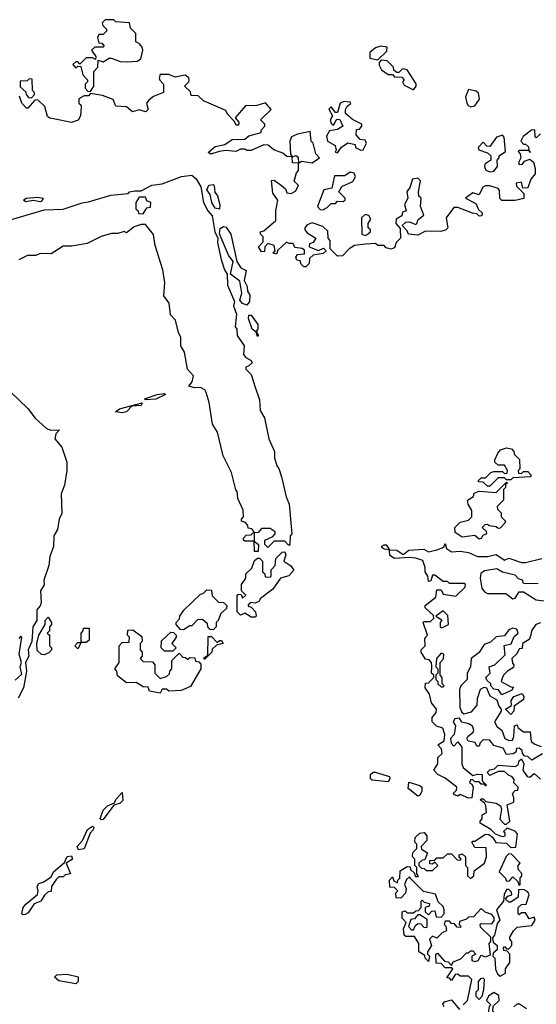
# Model space of a CAD drawing. Extents: x 2029826 to 2248070, y 228728 to 402406.
# Tile 274 of 368: x 2178870 to 2181316, y 243427 to 248090. Entities that reach past the tile are written whole.
import ezdxf

# ---------------------------------------------------------------- set-up
doc = ezdxf.new("R2010")
doc.units = 0

msp = doc.modelspace()

# ---------------------------------------------------------------- linework, layer by layer
at = {"layer": '0CON10XD'}
for points in [[(2179205, 247750), (2179220, 247775), (2179220, 247845), (2179240, 247865), (2179241.7, 247898.3), (2179265, 247890), (2179293, 247907), (2179305, 247907.5), (2179345, 247892.5), (2179375, 247890), (2179426.4, 247893.6), (2179442.5, 247905), (2179452.5, 247945), (2179449.3, 247959.3), (2179436.4, 247976.4), (2179420, 247985), (2179420, 248025), (2179395, 248050), (2179390, 248075), (2179325, 248080), (2179315, 248090), (2179275, 248090), (2179260, 248075), (2179263, 248063), (2179280, 248045), (2179280, 248035), (2179265, 248020), (2179245, 248020), (2179237.5, 248005), (2179245, 247980), (2179258.3, 247978.3), (2179270, 247965), (2179265, 247960), (2179225, 247960), (2179210, 247945), (2179230, 247915), (2179228.3, 247901.7), (2179215, 247910), (2179185, 247910), (2179155, 247880), (2179145, 247890), (2179135, 247890), (2179121.7, 247878.3), (2179135, 247860), (2179145, 247870), (2179158.3, 247868.3), (2179168.3, 247828.3), (2179190, 247805), (2179190, 247795), (2179180, 247785), (2179180, 247765), (2179191.7, 247751.7), (2179205, 247750)], [(2180565, 247900), (2180608.3, 247941.7), (2180610, 247960), (2180580, 247965), (2180555, 247956.7), (2180527.5, 247935), (2180527, 247907), (2180565, 247900)], [(2180735, 247757.5), (2180747.5, 247775), (2180747, 247787), (2180705, 247852.5), (2180683, 247857), (2180665, 247840), (2180655, 247840), (2180641.7, 247851.7), (2180640, 247865), (2180610, 247895), (2180581.7, 247898.3), (2180572.5, 247887.5), (2180572.5, 247875), (2180582.3, 247852.3), (2180615, 247830), (2180635, 247830), (2180645, 247820), (2180678.3, 247818.3), (2180690, 247805), (2180682.5, 247795), (2180690.7, 247780.7), (2180735, 247757.5)], [(2180767.5, 247205), (2180770, 247245), (2180760, 247255), (2180757.5, 247275), (2180767, 247327), (2180755, 247340), (2180730, 247335), (2180717.5, 247295), (2180702.5, 247275), (2180707.5, 247245), (2180692.5, 247215), (2180700, 247185), (2180681.7, 247178.3), (2180678.3, 247161.7), (2180652.5, 247145), (2180650, 247125), (2180671.7, 247101.7), (2180672.5, 247055), (2180652.5, 247035), (2180645, 247010), (2180627, 247003), (2180605, 247010), (2180595, 247020), (2180565, 247020), (2180555, 247030), (2180507, 247027), (2180455, 247020), (2180430, 247005), (2180398.3, 246971.7), (2180375, 246970), (2180340, 247005), (2180340, 247045), (2180330, 247055), (2180328.3, 247088.3), (2180305, 247110), (2180255, 247127.5), (2180231.2, 247118.8), (2180220, 247105), (2180220, 247095), (2180230.7, 247080.7), (2180272.5, 247055), (2180260, 247035), (2180241.7, 247028.3), (2180240, 247015), (2180285, 246997.5), (2180307.5, 247007.5), (2180320, 246995), (2180307, 246983), (2180260, 246975), (2180241.7, 246958.3), (2180240, 246935), (2180225, 246920), (2180215, 246920), (2180201.7, 246931.7), (2180198.3, 246948.3), (2180181.7, 246951.7), (2180177.5, 246965), (2180185, 246977.5), (2180218.3, 246981.7), (2180218.3, 246998.3), (2180207, 247007), (2180171.7, 247011.7), (2180165, 247030), (2180145, 247030), (2180133, 247037), (2180091.7, 246998.3), (2180085, 246980), (2180070, 246985), (2180080, 246995), (2180075, 247020), (2180045, 247030), (2180030, 247015), (2180028.3, 246991.7), (2180015, 246990), (2180000, 247015), (2180021.7, 247038.3), (2180021.7, 247061.7), (2180010, 247075), (2180010, 247085), (2180025, 247090), (2180081.7, 247138.3), (2180082.5, 247185), (2180092.5, 247235), (2180068.3, 247268.3), (2180061.7, 247328.3), (2180075, 247330), (2180110, 247305), (2180128.3, 247288.3), (2180135, 247270), (2180155, 247267.5), (2180175, 247277.5), (2180190, 247305), (2180170, 247325), (2180180, 247365), (2180190, 247375), (2180190, 247410), (2180161.7, 247411.7), (2180160, 247440), (2180135, 247442.5), (2180115, 247457.5), (2180073, 247473), (2180046.2, 247496.2), (2180025, 247496.7), (2179965, 247470), (2179945, 247470), (2179935, 247476.2), (2179915, 247476.2), (2179893.6, 247466.4), (2179845, 247470), (2179813.6, 247466.4), (2179775, 247452.5), (2179761.7, 247461.7), (2179795, 247490), (2179841.7, 247498.3), (2179875, 247522.5), (2179935, 247524), (2179955, 247540), (2180012.5, 247555), (2180013, 247567), (2180030, 247585), (2180030, 247595), (2180010, 247615), (2180060, 247665), (2180033, 247697), (2179993, 247683), (2179938.3, 247681.7), (2179890, 247625), (2179907.5, 247605), (2179905, 247590), (2179895, 247590), (2179887.5, 247607.5), (2179853.3, 247643.3), (2179845, 247660), (2179740, 247705), (2179715, 247730), (2179681.7, 247731.7), (2179678.3, 247748.3), (2179650, 247775), (2179670, 247795), (2179672.5, 247805), (2179670, 247815), (2179653, 247827), (2179605, 247817.5), (2179575, 247830), (2179535, 247830), (2179530, 247815), (2179533, 247803), (2179550, 247785), (2179550, 247745), (2179503, 247727), (2179480.7, 247709.3), (2179470, 247695), (2179477.5, 247665), (2179467, 247653), (2179435, 247662.5), (2179403, 247653), (2179375, 247677.5), (2179325, 247680), (2179311.7, 247711.7), (2179261.7, 247731.7), (2179205, 247740), (2179195, 247730), (2179175, 247730), (2179150, 247715), (2179150, 247695), (2179160, 247685), (2179160, 247675), (2179157.5, 247635), (2179146.1, 247613.9), (2179115, 247602.5), (2179038.3, 247618.3), (2179013, 247623), (2179001.7, 247631.7), (2178988.3, 247678.3), (2178955, 247710), (2178941.7, 247708.3), (2178908.3, 247671.7), (2178901.7, 247671.7), (2178880, 247695), (2178868.3, 247728.3)], [(2178925, 247720), (2178940, 247735), (2178940, 247745), (2178930, 247755), (2178928.3, 247808.3), (2178915, 247810), (2178905, 247800), (2178871.7, 247798.3), (2178871.7, 247771.7), (2178898.3, 247748.3), (2178900, 247735), (2178911.7, 247721.7), (2178925, 247720)], [(2181005, 247677.5), (2181025, 247682.5), (2181046.4, 247713.6), (2181041.7, 247741.7), (2181031.7, 247751.7), (2180995, 247760), (2180980, 247725), (2180987.5, 247695), (2180993.3, 247683.3), (2181005, 247677.5)], [(2180375, 247460), (2180393.6, 247486.4), (2180423, 247507), (2180458.3, 247498.3), (2180460, 247485), (2180485, 247472.5), (2180496.4, 247473.6), (2180512.5, 247505), (2180505, 247520), (2180482.5, 247522.5), (2180462.5, 247545), (2180465, 247570), (2180478.3, 247571.7), (2180490, 247585), (2180490, 247595), (2180445, 247617.5), (2180412.5, 247645), (2180412.5, 247665), (2180420, 247680), (2180437, 247693), (2180435, 247700), (2180405, 247702.5), (2180387.5, 247695), (2180375, 247650), (2180365, 247650), (2180345, 247677.5), (2180333.9, 247666.1), (2180350, 247635), (2180340, 247615), (2180345, 247600), (2180355, 247590), (2180371.7, 247618.3), (2180385, 247617.5), (2180400, 247585), (2180375, 247570), (2180336, 247564), (2180321.7, 247538.3), (2180327.5, 247515), (2180363.6, 247493.6), (2180367.5, 247472.5), (2180363.3, 247463.3), (2180375, 247460)], [(2181335, 247550), (2181315, 247530), (2181310, 247535), (2181308.3, 247568.3), (2181293, 247567), (2181253.6, 247536.4), (2181242.5, 247515), (2181255, 247500), (2181265, 247500), (2181278.3, 247488.3), (2181280, 247470), (2181288.3, 247461.7), (2181280, 247470), (2181235, 247470), (2181230, 247465), (2181240, 247455), (2181242.5, 247435), (2181233, 247417), (2181233.6, 247403.6), (2181250, 247405), (2181260, 247420), (2181285, 247430), (2181302.5, 247415), (2181311.2, 247385), (2181310, 247360), (2181290, 247335), (2181276.4, 247293.6), (2181251.7, 247291.7), (2181245, 247320), (2181220, 247315), (2181221.7, 247301.7), (2181257, 247267), (2181256.2, 247243.8), (2181215, 247233.3), (2181153, 247233), (2181143, 247243), (2181141.7, 247281.7), (2181135, 247290), (2181095, 247302.5), (2181075, 247302.5), (2181063.3, 247296.7), (2181045, 247260), (2181015, 247270), (2180980, 247245), (2181030, 247220), (2181041.7, 247191.7), (2181060, 247175), (2181058.3, 247161.7), (2181045, 247160), (2181035, 247170), (2181013, 247173), (2180945, 247200), (2180925, 247200), (2180888.3, 247151.7), (2180897.5, 247105), (2180886.1, 247093.9), (2180863.6, 247086.4), (2180791.7, 247088.3), (2180755, 247070), (2180710, 247075), (2180705, 247090), (2180680, 247115), (2180698.3, 247131.7), (2180715, 247132.5), (2180745, 247120), (2180750, 247125), (2180757, 247143), (2180782.5, 247165), (2180767.5, 247205)], [(2180190, 247410), (2180205, 247420), (2180255, 247412.5), (2180290, 247435), (2180271.2, 247455), (2180260, 247505), (2180250, 247515), (2180245, 247560), (2180185, 247547.5), (2180156.2, 247535), (2180148, 247515), (2180152.5, 247452.5), (2180160, 247440), (2180176.7, 247446.7), (2180188.3, 247438.3), (2180190, 247410)], [(2181095, 247370), (2181115, 247373.3), (2181132.5, 247395), (2181130, 247425), (2181140, 247435), (2181140, 247445), (2181170, 247465), (2181163, 247533), (2181155, 247542.5), (2181127, 247533), (2181095, 247490), (2181081.7, 247491.7), (2181065, 247510), (2181040, 247485), (2181043, 247473), (2181085, 247460), (2181100, 247445), (2181100, 247425), (2181072.5, 247405), (2181070, 247395), (2181077, 247377), (2181095, 247370)], [(2178815, 247138.8), (2178985, 247188.8), (2179075, 247192.5), (2179165, 247223.3), (2179195, 247226.7), (2179300.7, 247259.3), (2179382.5, 247267.5), (2179390, 247275), (2179415, 247280), (2179445, 247280), (2179495, 247306.2), (2179545, 247313.3), (2179635, 247346.7), (2179685, 247353.8), (2179705, 247336.7), (2179727.7, 247297.7), (2179740, 247225), (2179760, 247185), (2179781.7, 247161.7), (2179793.8, 247085), (2179807.5, 247055), (2179806.7, 247035), (2179823.8, 246955), (2179838.8, 246905), (2179852.5, 246885), (2179852.9, 246832.9), (2179886.7, 246755), (2179882.5, 246735), (2179896.2, 246695), (2179890, 246635), (2179897.5, 246625), (2179900, 246595), (2179932.5, 246545), (2179930, 246505), (2179940.7, 246490.7), (2179965, 246476.7), (2179970, 246465), (2179955, 246450), (2179940, 246445), (2179940, 246435), (2179965, 246410), (2179985, 246350), (2180005, 246290), (2180008.8, 246238.8), (2180028.8, 246205), (2180050, 246105), (2180076.7, 246045), (2180076.7, 246015), (2180086.7, 245976.7), (2180096.7, 245965), (2180110, 245925), (2180130.7, 245830.7), (2180145.8, 245795), (2180157.5, 245655), (2180150, 245645), (2180148.3, 245601.7), (2180141.7, 245601.7), (2180125, 245620), (2180075, 245620), (2180045, 245590), (2180030, 245605), (2180030, 245625), (2180068.3, 245641.7), (2180080, 245655), (2180080, 245665), (2180055, 245680), (2180015, 245680), (2179998.3, 245661.7), (2179980, 245660), (2179980, 245620), (2180000, 245605), (2179998.3, 245571.7), (2179981.7, 245571.7), (2179980, 245620), (2179935, 245620), (2179930, 245625), (2179930, 245635), (2179941.7, 245648.3), (2179965, 245650), (2179980, 245665), (2179968.3, 245678.3), (2179951.7, 245681.7), (2179950, 245695), (2179938.3, 245708.3), (2179920, 245715), (2179920, 245725), (2179930, 245735), (2179927, 245767), (2179903, 245823), (2179900, 245855), (2179893, 245863), (2179872.5, 245945), (2179832.5, 246025), (2179807, 246137), (2179782.5, 246175), (2179766.4, 246276.4), (2179752.5, 246325), (2179746.4, 246336.4), (2179725, 246347.5), (2179697, 246347), (2179670, 246355), (2179686.7, 246375), (2179693, 246403), (2179663.8, 246435), (2179650, 246515), (2179633.3, 246545), (2179633.3, 246585), (2179621.7, 246608.3), (2179607, 246667), (2179583, 246693), (2179577, 246747), (2179552.5, 246782.5), (2179557.5, 246845), (2179547.5, 246905), (2179510.7, 247020.7), (2179502.5, 247072.5), (2179465, 247120), (2179445, 247120), (2179411.7, 247108.3), (2179375, 247080), (2179365, 247087.5), (2179335, 247077.5), (2179305, 247077.5), (2179255, 247062.5), (2179189.3, 247030.7), (2179115, 247017.5), (2179075, 247017.5), (2179019.3, 246980.7), (2178967, 246983), (2178946.1, 246973.9), (2178907, 246973), (2178865, 246953.3)], [(2180305, 247190), (2180325, 247200), (2180345, 247220), (2180365, 247220), (2180375, 247230), (2180401.7, 247228.3), (2180410, 247235), (2180410, 247245), (2180380, 247275), (2180395, 247300), (2180446.4, 247323.6), (2180460, 247345), (2180453.3, 247363.3), (2180435, 247367.5), (2180409.3, 247350.7), (2180360, 247350), (2180347.5, 247292.5), (2180310, 247285), (2180280, 247205), (2180291.7, 247191.7), (2180305, 247190)], [(2179815, 247192.5), (2179795, 247197.5), (2179778.8, 247225), (2179771.7, 247261.7), (2179756, 247285), (2179765, 247306.7), (2179785, 247310), (2179790, 247305), (2179793.8, 247273.8), (2179805.9, 247255.9), (2179816.7, 247213.3), (2179815, 247192.5)], [(2178965, 247226.7), (2178935, 247233.8), (2178897, 247227), (2178887.5, 247235), (2178900, 247245), (2178955, 247250), (2178980, 247245), (2178975, 247231.2), (2178965, 247226.7)], [(2179455, 247170), (2179471.7, 247198.3), (2179488.3, 247201.7), (2179490, 247225), (2179471.7, 247231.7), (2179465, 247250), (2179435, 247250), (2179420, 247225), (2179420, 247195), (2179430, 247185), (2179431.7, 247171.7), (2179455, 247170)], [(2180505, 247067.5), (2180515, 247072.5), (2180530, 247085), (2180530, 247095), (2180520, 247105), (2180520, 247125), (2180532.5, 247145), (2180523, 247163), (2180505, 247167.5), (2180488.3, 247151.7), (2180490, 247075), (2180505, 247067.5)], [(2179945, 246737.5), (2179925, 246746), (2179912.3, 246762.3), (2179922, 246795), (2179911.2, 246851.2), (2179867.5, 246885), (2179880, 246945), (2179858, 246975), (2179816.4, 247076.4), (2179819.3, 247100.7), (2179835, 247110), (2179848, 247108), (2179870, 247075), (2179897.5, 246945), (2179917.5, 246915), (2179941.7, 246901.7), (2179932.5, 246855), (2179947, 246827), (2179947.5, 246805), (2179960, 246785), (2179957.5, 246755), (2179945, 246737.5)], [(2179995, 246590), (2179990, 246610), (2179970, 246625), (2179953.3, 246675), (2179955, 246690), (2179965, 246690), (2179997, 246647), (2179997.5, 246625), (2179990, 246615), (2180000, 246595), (2179995, 246590)], [(2178785, 246367.5), (2178908.3, 246248.3), (2178942.3, 246202.3), (2178995, 246156.2), (2179015, 246146.7), (2179058.3, 246148.3), (2179041.2, 246128.8), (2179036.2, 246105), (2179069.2, 246065), (2179093.3, 245995), (2179093.1, 245955), (2179081.4, 245885), (2179066, 245845), (2179068.7, 245751.3), (2179056.2, 245725), (2179048, 245675), (2179031.2, 245645), (2179030, 245595), (2179011.7, 245548.3), (2179007.1, 245505), (2178984, 245435), (2178986.2, 245413.8), (2178968.8, 245385), (2178970.7, 245329.3), (2178966.7, 245313.3), (2178950, 245295), (2178950, 245245), (2178931.2, 245215), (2178927.5, 245145), (2178910, 245105), (2178913.3, 245075), (2178896.7, 245045), (2178901.2, 245005), (2178888, 244925), (2178863, 244877)], [(2179465, 246290), (2179460, 246295), (2179520, 246315), (2179555, 246320), (2179560, 246315), (2179515, 246293.3), (2179465, 246290)], [(2179355, 246227.5), (2179323.3, 246233.3), (2179342.3, 246247.7), (2179450, 246275), (2179445, 246263.3), (2179400, 246260), (2179375, 246232.5), (2179355, 246227.5)], [(2181095, 245880), (2181085, 245880), (2181065, 245900), (2181041.7, 245901.7), (2181041.7, 245908.3), (2181055, 245920), (2181075, 245920), (2181100, 245945), (2181115, 245950), (2181155, 245950), (2181165, 245940), (2181178.3, 245941.7), (2181180, 245955), (2181165, 245980), (2181135, 245980), (2181120, 245995), (2181120, 246005), (2181133, 246037), (2181147, 246053), (2181175, 246062.5), (2181198.3, 246058.3), (2181210, 246045), (2181211.7, 246031.7), (2181237, 246007), (2181237.5, 245962.5), (2181230, 245955), (2181231.7, 245941.7), (2181245, 245940), (2181255, 245950), (2181275, 245950), (2181290, 245935), (2181290, 245925), (2181205, 245920), (2181195, 245910), (2181175, 245910), (2181165, 245920), (2181135, 245920), (2181095, 245880)], [(2181045, 245630), (2181025, 245647.5), (2180965, 245640), (2180931.7, 245661.7), (2180930, 245685), (2180955, 245710), (2180995, 245720), (2181010, 245735), (2181010, 245765), (2180992.5, 245795), (2180990, 245815), (2181018.3, 245831.7), (2181021.7, 245848.3), (2181045, 245857.5), (2181125, 245850), (2181175, 245900), (2181180, 245895), (2181170, 245890), (2181170, 245875), (2181160, 245865), (2181160, 245815), (2181130, 245785), (2181131.7, 245771.7), (2181150, 245755), (2181150, 245735), (2181170, 245715), (2181167.5, 245705), (2181145, 245682.5), (2181135, 245680), (2181125, 245687.5), (2181092.5, 245692.5), (2181085, 245700), (2181071.7, 245698.3), (2181060, 245685), (2181078.3, 245668.3), (2181080, 245655), (2181063.3, 245646.7), (2181055, 245632.5), (2181045, 245630)], [(2181345, 244612.5), (2181295, 244582.5), (2181275, 244600), (2181261.7, 244601.7), (2181250, 244615), (2181248.3, 244628.3), (2181235, 244640), (2181221.7, 244638.3), (2181218.3, 244621.7), (2181207, 244613), (2181175, 244610), (2181159.3, 244639.3), (2181115, 244653.3), (2181095, 244677.5), (2181065, 244680), (2181050, 244665), (2181045, 244650), (2181035, 244650), (2181026.7, 244666.7), (2180993.8, 244673.8), (2180987.5, 244685), (2180991.2, 244695), (2181016.7, 244715), (2181020, 244725), (2181014.1, 244744.1), (2180995.9, 244755.9), (2180963.8, 244763.8), (2180951.7, 244781.7), (2180930.7, 244779.3), (2180922.5, 244765), (2180932.5, 244745), (2180927.5, 244705), (2180910, 244685), (2180913, 244663), (2180925, 244650), (2180945, 244670), (2180962.5, 244645), (2180963.3, 244565), (2180968.8, 244548.8), (2181015, 244510), (2181037, 244517), (2181060, 244515), (2181060, 244485), (2181080, 244465), (2181075, 244460), (2181070, 244470), (2181055, 244470), (2181045, 244480), (2181025, 244480), (2181015, 244490), (2181005, 244490), (2181000, 244475), (2181010, 244470), (2181017.5, 244455), (2181010, 244405), (2180995, 244403.3), (2180955, 244420), (2180945, 244413.3), (2180925, 244420), (2180923, 244427), (2180938.3, 244441.7), (2180940, 244455), (2180885, 244497.5), (2180850, 244515), (2180830, 244535), (2180850, 244565), (2180850, 244595), (2180870, 244615), (2180867, 244637), (2180850, 244655), (2180880, 244675), (2180883.3, 244705), (2180872.5, 244735), (2180843.9, 244743.9), (2180823.3, 244765), (2180822.5, 244785), (2180841.7, 244808.3), (2180842.5, 244825), (2180820, 244855), (2180810, 244895), (2180790, 244925), (2180791.7, 244948.3), (2180805, 244950), (2180830, 244975), (2180830, 244985), (2180820, 244995), (2180821.7, 245028.3), (2180820, 245045), (2180808.3, 245058.3), (2180791.7, 245061.7), (2180770, 245095), (2180770, 245105), (2180790, 245125), (2180788.3, 245161.7), (2180800, 245175), (2180780, 245235), (2180785, 245240), (2180815, 245240), (2180830, 245255), (2180828.3, 245268.3), (2180790, 245305), (2180790, 245315), (2180840, 245355), (2180845, 245390), (2180865, 245390), (2180875, 245370), (2180935, 245360), (2180978.3, 245401.7), (2180980, 245415), (2180975, 245420), (2180905, 245420), (2180895, 245430), (2180875, 245430), (2180835, 245460), (2180825, 245460), (2180817, 245433), (2180805, 245430), (2180802.5, 245455), (2180790, 245475), (2180790, 245495), (2180778.3, 245528.3), (2180745, 245540), (2180715, 245542.5), (2180645, 245537.5), (2180621.7, 245551.7), (2180620, 245580), (2180595, 245582.5), (2180585, 245590), (2180583.6, 245596.4), (2180595, 245602.5), (2180605, 245602.5), (2180620, 245580), (2180655, 245577.5), (2180685, 245557.5), (2180712.5, 245577.5), (2180783, 245583), (2180805, 245570), (2180845, 245580), (2180878.3, 245591.7), (2180885, 245610), (2180890, 245585), (2180915, 245570), (2180955, 245573.3), (2180995, 245566.7), (2181037, 245547), (2181085, 245547.5), (2181125, 245557.5), (2181165, 245530), (2181185, 245540), (2181245, 245520), (2181265, 245520), (2181341.7, 245538.3)], [(2179985, 245260), (2179965, 245260), (2179935, 245280), (2179915, 245270), (2179900, 245285), (2179900, 245365), (2179905, 245370), (2179918.3, 245368.3), (2179925, 245350), (2179940, 245365), (2179920, 245385), (2179920, 245415), (2179940, 245445), (2179940, 245465), (2179968.3, 245491.7), (2179981.7, 245528.3), (2179995, 245540), (2180005, 245540), (2180020, 245525), (2180020, 245475), (2180030, 245465), (2180031.7, 245451.7), (2180055, 245450), (2180060, 245455), (2180060, 245485), (2180080, 245505), (2180081.7, 245538.3), (2180111.7, 245568.3), (2180125, 245570), (2180130, 245555), (2180120, 245525), (2180153.9, 245503.9), (2180167, 245483), (2180143.6, 245456.4), (2180104.4, 245445.6), (2180067.7, 245392.3), (2180010.5, 245349.5), (2180002.5, 245335), (2179985, 245326.7), (2179965, 245330), (2179951.7, 245318.3), (2179951.7, 245311.7), (2179965, 245307.5), (2179986.2, 245285), (2179990, 245265), (2179985, 245260)], [(2181325, 245417.5), (2181255, 245420), (2181250, 245435), (2181231.7, 245441.7), (2181215, 245460), (2181155, 245473.3), (2181129.3, 245489.3), (2181070.7, 245479.3), (2181053, 245467), (2181050, 245445), (2181058.3, 245398.3), (2181070.7, 245380.7), (2181085, 245372.5), (2181171.7, 245371.7), (2181205, 245347.5), (2181215, 245350), (2181235, 245380), (2181255, 245380), (2181315, 245342.5), (2181365, 245336.7)], [(2179785, 245200), (2179771.7, 245201.7), (2179760, 245215), (2179758.3, 245228.3), (2179735, 245250), (2179711.7, 245248.3), (2179685, 245220), (2179675, 245220), (2179645, 245200), (2179631.7, 245201.7), (2179610, 245225), (2179610, 245235), (2179627, 245253), (2179627.5, 245265), (2179647, 245293), (2179725, 245370), (2179738.3, 245371.7), (2179755, 245390), (2179778.3, 245388.3), (2179781.7, 245361.7), (2179811.7, 245331.7), (2179835, 245330), (2179850, 245315), (2179848.3, 245301.7), (2179821.7, 245278.3), (2179810, 245245), (2179800, 245235), (2179800, 245215), (2179785, 245200)], [(2180865, 245210), (2180875, 245212.5), (2180900, 245225), (2180897.5, 245267.5), (2180875, 245290), (2180840, 245265), (2180868.3, 245248.3), (2180860, 245235), (2180860, 245215), (2180865, 245210)], [(2178985, 245082.5), (2178973, 245083), (2178953, 245103), (2178950, 245135), (2178960, 245175), (2178990, 245225), (2178990, 245245), (2179005, 245260), (2179020, 245235), (2179020, 245225), (2179010, 245215), (2179010, 245195), (2179000, 245185), (2179010, 245175), (2179010, 245125), (2179020, 245115), (2179020, 245105), (2179008.3, 245091.7), (2178985, 245082.5)], [(2179145, 245110), (2179130, 245125), (2179145, 245140), (2179160, 245140), (2179160, 245185), (2179170, 245195), (2179171.7, 245208.3), (2179198.3, 245208.3), (2179198.3, 245151.7), (2179185, 245140), (2179160, 245140), (2179145, 245110)], [(2179535, 244900), (2179485, 244910), (2179478.3, 244928.3), (2179455, 244930), (2179421.7, 244951.7), (2179375, 244950), (2179333, 244983), (2179330, 245005), (2179320, 245015), (2179340, 245045), (2179340, 245125), (2179355, 245140), (2179388.3, 245141.7), (2179390, 245165), (2179380, 245175), (2179381.7, 245198.3), (2179405, 245200), (2179448.3, 245168.3), (2179450, 245145), (2179440, 245135), (2179440, 245105), (2179450, 245095), (2179450, 245075), (2179440, 245065), (2179455, 245050), (2179498.3, 245048.3), (2179510, 245035), (2179510, 244995), (2179535, 244970), (2179565, 244980), (2179578.3, 244991.7), (2179580, 245005), (2179590, 245015), (2179590, 245055), (2179625, 245090), (2179641.7, 245071.7), (2179655, 245070), (2179665, 245060), (2179675, 245070), (2179698.3, 245068.3), (2179701.7, 245051.7), (2179718.3, 245048.3), (2179727.5, 245037.5), (2179726.7, 245015), (2179678.3, 244931.7), (2179633.6, 244913.6), (2179575, 244910), (2179565, 244920), (2179545, 244920), (2179535, 244900)], [(2179595, 245100), (2179555, 245100), (2179540, 245115), (2179541.7, 245148.3), (2179585, 245190), (2179598.3, 245188.3), (2179610, 245175), (2179610, 245165), (2179590, 245135), (2179610, 245115), (2179595, 245100)], [(2181335, 245233.3), (2181313.6, 245226.4), (2181292.5, 245195), (2181290, 245175), (2181282.5, 245155), (2181250, 245135), (2181248.3, 245111.7), (2181235, 245110), (2181223, 245087), (2181200, 245065), (2181203, 245043), (2181210, 245035), (2181208.3, 245021.7), (2181180, 245005), (2181160, 244985), (2181153, 244967), (2181150, 244955), (2181195, 244930), (2181208.3, 244928.3), (2181200, 244915), (2181153.3, 244893.3), (2181136.4, 244916.4), (2181115, 244920), (2181100, 244935), (2181100, 244945), (2181081.7, 244961.7), (2181077.5, 244975), (2181097.5, 244995), (2181092.5, 245025), (2181120, 245035), (2181168.8, 245081.2), (2181163.9, 245126.1), (2181196.2, 245133.8), (2181211.7, 245168.3), (2181230, 245185), (2181223, 245203), (2181205, 245208.8), (2181185, 245200), (2181165, 245172.5), (2181125, 245167.5), (2181098.8, 245141.2), (2181069.5, 245130.5), (2181045, 245093.3), (2181006.7, 245065), (2181004, 245025), (2180988, 244995), (2180988, 244965), (2180958.8, 244935), (2180951.7, 244918.3), (2180953.6, 244833.6), (2180961.7, 244811.7), (2180972.5, 244802.5), (2181008.3, 244811.7), (2181036.4, 244843.6), (2181037.5, 244875), (2181051.2, 244918.8), (2181069.3, 244929.3), (2181080, 244925), (2181095, 244887.5), (2181128.8, 244868.8), (2181138.3, 244838.3), (2181150, 244825), (2181150, 244815), (2181117.5, 244765), (2181130.7, 244740.7), (2181152.5, 244725), (2181166.1, 244686.1), (2181185, 244676.7), (2181202.5, 244677.5), (2181210, 244695), (2181212.5, 244745), (2181225, 244750), (2181228.3, 244738.3), (2181255, 244717.5), (2181286.7, 244716.7), (2181291.7, 244671.7), (2181308.3, 244658.3), (2181338.3, 244648.3)], [(2178848.3, 244961.7), (2178879.3, 244990.7), (2178872.5, 245025), (2178877.5, 245045), (2178866.7, 245085), (2178880, 245165), (2178875, 245170), (2178865, 245160)], [(2179745, 245060), (2179741.7, 245068.3), (2179760, 245080), (2179761.7, 245168.3), (2179778.3, 245168.3), (2179805, 245140), (2179815, 245150), (2179825, 245150), (2179832.5, 245135), (2179801.7, 245128.3), (2179781.7, 245108.3), (2179780, 245095), (2179745, 245060)], [(2180875, 244930), (2180880, 244935), (2180870, 244945), (2180870, 244975), (2180860, 244985), (2180860, 245045), (2180877, 245063), (2180877.5, 245085), (2180865, 245090), (2180842.5, 245065), (2180840, 245025), (2180850, 245015), (2180850, 244995), (2180840, 244985), (2180840, 244965), (2180850, 244955), (2180850, 244945), (2180865, 244930), (2180875, 244930)], [(2181195, 244800), (2181170, 244825), (2181198.3, 244841.7), (2181197.5, 244865), (2181210, 244885), (2181248.3, 244898.3), (2181257.5, 244885), (2181255, 244870), (2181211.7, 244838.3), (2181210, 244815), (2181195, 244800)], [(2181210, 244405), (2181202.5, 244425), (2181215, 244440), (2181228.3, 244441.7), (2181230, 244455), (2181210, 244475), (2181211.7, 244491.7), (2181200, 244505), (2181185, 244510), (2181165, 244530), (2181135, 244530), (2181095, 244510), (2181082.5, 244525), (2181095, 244537.5), (2181118.3, 244541.7), (2181135, 244560), (2181215, 244552.5), (2181229.3, 244560.7), (2181235, 244580), (2181245, 244590), (2181257.5, 244565), (2181252.5, 244535), (2181272.5, 244505), (2181285, 244502.5), (2181305, 244520), (2181335, 244492.5)], [(2180615, 244480), (2180538.3, 244488.3), (2180530, 244495), (2180530, 244515), (2180543, 244527), (2180553, 244527), (2180620, 244505), (2180622.5, 244495), (2180615, 244480)], [(2180755, 244412.5), (2180709.3, 244449.3), (2180711.7, 244478.3), (2180765, 244463.3), (2180773.3, 244455), (2180773.8, 244435), (2180765, 244417.5), (2180755, 244412.5)], [(2179255, 244300), (2179250, 244305), (2179264.2, 244345.8), (2179285, 244366.2), (2179318.3, 244381.7), (2179325, 244397.5), (2179355, 244430), (2179358.3, 244391.7), (2179345, 244380), (2179315, 244370), (2179265, 244302.5), (2179255, 244300)], [(2180970, 243425), (2180990, 243445), (2181010, 243545), (2180995, 243560), (2180955, 243560), (2180945, 243570), (2180931.7, 243568.3), (2180915, 243540), (2180905, 243550), (2180891.7, 243551.7), (2180920, 243595), (2180915, 243600), (2180885, 243600), (2180865, 243620), (2180841.7, 243621.7), (2180840, 243665), (2180848.3, 243668.3), (2180881.7, 243631.7), (2180898.3, 243628.3), (2180915, 243610), (2180921.7, 243628.3), (2180958.3, 243641.7), (2180985, 243670), (2180995, 243670), (2181005, 243680), (2181015, 243680), (2181030, 243665), (2181010, 243655), (2181010, 243635), (2181025, 243630), (2181040, 243635), (2181055, 243660), (2181075, 243652.5), (2181098.3, 243661.7), (2181092.5, 243715), (2181100, 243725), (2181100, 243745), (2181051.7, 243791.7), (2181050, 243805), (2181055, 243810), (2181105, 243807.5), (2181117, 243823), (2181117, 243837), (2181105, 243852.5), (2181073, 243863), (2181055, 243880), (2181018.3, 243841.7), (2180995, 243840), (2180985, 243830), (2180951.7, 243818.3), (2180950, 243805), (2180960, 243795), (2180955, 243790), (2180941.7, 243791.7), (2180928.3, 243808.3), (2180915, 243810), (2180905, 243820), (2180885, 243820), (2180880, 243805), (2180887, 243797), (2180890, 243775), (2180870, 243765), (2180845, 243740), (2180825, 243750), (2180810, 243735), (2180820, 243705), (2180800, 243675), (2180800, 243665), (2180810, 243655), (2180805, 243630), (2180790, 243645), (2180788.3, 243658.3), (2180760, 243675), (2180760, 243715), (2180738.3, 243748.3), (2180698.3, 243748.3), (2180690, 243755), (2180687.5, 243785), (2180700, 243815), (2180680, 243835), (2180680, 243865), (2180695, 243870), (2180705, 243860), (2180735, 243860), (2180745, 243870), (2180758.3, 243871.7), (2180770, 243885), (2180770, 243915), (2180775, 243920), (2180785, 243910), (2180810, 243905), (2180808.3, 243891.7), (2180790, 243885), (2180790, 243865), (2180805, 243850), (2180821.7, 243868.3), (2180835, 243870), (2180841.7, 243841.7), (2180865, 243840), (2180880, 243855), (2180880, 243875), (2180875, 243890), (2180851.7, 243911.7), (2180838.3, 243948.3), (2180781.7, 243961.7), (2180721.7, 244021.7), (2180715, 244030), (2180701.7, 244018.3), (2180692.5, 243995), (2180700, 243975), (2180697, 243953), (2180675, 243930), (2180651.7, 243931.7), (2180650, 243955), (2180660, 243965), (2180645, 243980), (2180621.7, 243981.7), (2180620, 244015), (2180635, 244030), (2180641.7, 244011.7), (2180658.3, 244001.7), (2180660, 244015), (2180670, 244025), (2180671.7, 244058.3), (2180705, 244080), (2180718.3, 244078.3), (2180720, 244065), (2180738.3, 244048.3), (2180741.7, 244031.7), (2180758.3, 244031.7), (2180750, 244045), (2180750, 244075), (2180740, 244085), (2180740, 244115), (2180730, 244125), (2180730, 244135), (2180733, 244147), (2180750, 244165), (2180750, 244185), (2180740, 244195), (2180743, 244217), (2180765, 244237.5), (2180785, 244240), (2180797.5, 244225), (2180797, 244203), (2180770, 244175), (2180771.7, 244161.7), (2180800, 244145), (2180788.3, 244111.7), (2180775, 244110), (2180760, 244095), (2180760, 244085), (2180771.7, 244071.7), (2180785, 244070), (2180795, 244060), (2180825, 244060), (2180850, 244085), (2180835, 244100), (2180825, 244090), (2180811.7, 244091.7), (2180811.7, 244108.3), (2180835, 244110), (2180845, 244120), (2180875, 244120), (2180895, 244140), (2180915, 244140), (2180941.7, 244111.7), (2180955, 244110), (2180960, 244115), (2180950, 244125), (2180950, 244135), (2180965, 244140), (2180980, 244125), (2180980, 244085), (2180990, 244075), (2180990, 244035), (2181005, 244022.5), (2181020, 244035), (2181021.7, 244058.3), (2181070, 244095), (2181080, 244125), (2181078.3, 244168.3), (2181025, 244170), (2181010, 244195), (2181015, 244200), (2181025, 244200), (2181075, 244232.5), (2181091.7, 244231.7), (2181108.3, 244218.3), (2181123.8, 244193.8), (2181175, 244190), (2181195, 244170), (2181218.3, 244171.7), (2181227.5, 244235), (2181216.1, 244246.1), (2181178.3, 244261.7), (2181160, 244245), (2181167, 244237), (2181167, 244223), (2181155, 244220), (2181122.5, 244232.5), (2181100, 244255), (2181050, 244285), (2181050, 244295), (2181060, 244305), (2181060, 244325), (2181080, 244335), (2181076.7, 244366.7), (2181070, 244380), (2181050, 244395), (2181055, 244400), (2181065, 244400), (2181077.5, 244387.5), (2181125, 244380), (2181146.7, 244366.7), (2181151.2, 244351.2), (2181143, 244303), (2181165, 244280), (2181175, 244280), (2181190, 244295), (2181178.3, 244371.7), (2181210, 244385), (2181210, 244405)], [(2179148.3, 244158.3), (2179141.2, 244175), (2179167.5, 244202.5), (2179190, 244255), (2179215, 244270), (2179220, 244265), (2179217, 244253), (2179203, 244237), (2179175, 244162.5), (2179148.3, 244158.3)], [(2178885, 243850), (2178880, 243855), (2178886.7, 243885), (2178898.3, 243901.7), (2178953.6, 243946.4), (2178957.5, 243965), (2178952.5, 243985), (2178960.7, 243999.3), (2178983.6, 244006.4), (2179019.3, 244030.7), (2179030, 244055), (2179081.7, 244098.3), (2179095, 244127.5), (2179115, 244130), (2179120, 244115), (2179090, 244095), (2179110, 244045), (2179085, 244040), (2179075, 244030), (2179055, 244030), (2179041.7, 244018.3), (2179020, 243985), (2179018.3, 243961.7), (2179005, 243960), (2178987, 243943), (2178970, 243915), (2178937.5, 243902.5), (2178909.3, 243860.7), (2178895, 243852.5), (2178885, 243850)], [(2181235, 243990), (2181240, 243995), (2181240, 244025), (2181247.5, 244035), (2181247, 244047), (2181230, 244065), (2181230, 244085), (2181240, 244095), (2181198.3, 244138.3), (2181185, 244140), (2181173, 244127), (2181140, 244055), (2181170, 244025), (2181175, 244010), (2181188.3, 244011.7), (2181205, 244030), (2181228.3, 244008.3), (2181235, 243990)], [(2181145, 243560), (2181170, 243575), (2181170, 243595), (2181190, 243625), (2181190, 243665), (2181178.3, 243678.3), (2181161.7, 243681.7), (2181160, 243695), (2181165, 243700), (2181175, 243690), (2181185, 243690), (2181200, 243705), (2181200, 243725), (2181190, 243735), (2181190, 243745), (2181207.5, 243775), (2181225, 243792.5), (2181295, 243800), (2181310, 243825), (2181305, 243840), (2181281.7, 243831.7), (2181265, 243860), (2181245, 243860), (2181235, 243850), (2181230, 243855), (2181230, 243885), (2181245, 243900), (2181268.3, 243901.7), (2181282.5, 243945), (2181275, 243960), (2181255, 243970), (2181231.7, 243968.3), (2181230, 243935), (2181195, 243910), (2181185, 243910), (2181170, 243925), (2181181.7, 243938.3), (2181200, 243945), (2181198.3, 243958.3), (2181185, 243970), (2181175, 243970), (2181163, 243947), (2181160, 243915), (2181127.5, 243875), (2181142.5, 243825), (2181131.2, 243808.8), (2181117.5, 243755), (2181108.3, 243741.7), (2181111.7, 243721.7), (2181130, 243705), (2181130, 243685), (2181111.7, 243668.3), (2181110, 243655), (2181120, 243645), (2181123, 243593), (2181131.7, 243571.7), (2181145, 243560)], [(2180735, 243780), (2180741.7, 243798.3), (2180755, 243810), (2180768.3, 243808.3), (2180785, 243790), (2180798.3, 243791.7), (2180798.3, 243828.3), (2180765, 243850), (2180755, 243850), (2180738.3, 243831.7), (2180721.7, 243828.3), (2180710, 243795), (2180725, 243780), (2180735, 243780)], [(2179135, 243524), (2179055, 243538.6), (2179034, 243556), (2179045, 243566), (2179095, 243570), (2179147, 243557), (2179146.7, 243535), (2179135, 243524)], [(2181045, 243450), (2181060, 243465), (2181067.5, 243495), (2181070, 243545), (2181065, 243550), (2181051.7, 243548.3), (2181040, 243535), (2181040, 243495), (2181030, 243485), (2181030, 243465), (2181045, 243450)], [(2181125, 243310), (2181145, 243330), (2181165, 243330), (2181178.3, 243321.7), (2181177.5, 243345), (2181190, 243375), (2181165, 243380), (2181145, 243360), (2181110, 243395), (2181111.7, 243418.3), (2181140, 243445), (2181138.3, 243468.3), (2181115, 243482.5), (2181090, 243465), (2181080, 243445), (2181100, 243425), (2181093, 243417), (2181087.5, 243385), (2181100, 243355), (2181090, 243325), (2181105, 243310), (2181125, 243310)], [(2180880, 243415), (2180872.5, 243427.5), (2180881.7, 243438.3), (2180915, 243447.5), (2180951.7, 243401.7)], [(2181270, 243405), (2181237, 243427), (2181223, 243427), (2181210, 243415)]]:
    msp.add_lwpolyline(points, dxfattribs=at)

doc.saveas('drawing.dxf')
